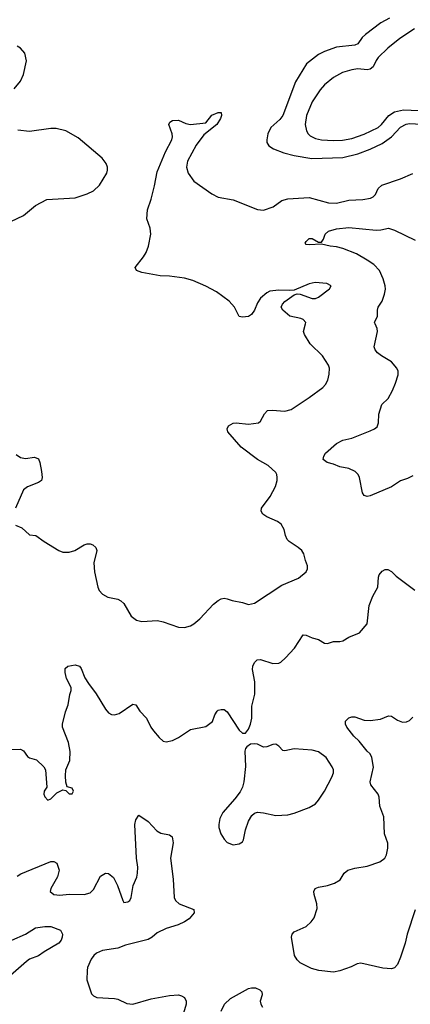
# Model space of a CAD drawing. Header units: inches. Extents: x 1834610 to 2027685, y 642842 to 774116.
# Tile 321 of 632: x 1943526 to 1946095, y 685529 to 691999. Entities that reach past the tile are written whole.
import ezdxf

# ---------------------------------------------------------------- set-up
doc = ezdxf.new("R2010")
doc.units = ezdxf.units.IN
doc.header["$MEASUREMENT"] = 0
doc.layers.add('B9648', color=7, linetype='Continuous')
doc.layers.add('B9649', color=7, linetype='Continuous')

msp = doc.modelspace()

# ---------------------------------------------------------------- linework, layer by layer
at = {"layer": 'B9648', "color": 5}
for points, elevation in [([(1943498, 688678), (1943539.8, 688659.8), (1943590, 688614.8), (1943631.3, 688610), (1943686, 688570), (1943782.8, 688510), (1943810, 688499.3), (1943850, 688500.4), (1943889, 688510), (1943950, 688548.4), (1943970, 688554.9), (1943990, 688555.5), (1944007.2, 688547.2), (1944025.5, 688530), (1944033.7, 688510), (1944012.2, 688430), (1944016.9, 688370), (1944039.3, 688270), (1944048.9, 688248.9), (1944070, 688224), (1944104.7, 688204.7), (1944170, 688190.5), (1944190, 688180.7), (1944210, 688162.8), (1944259, 688079), (1944293.8, 688053.8), (1944330, 688043.8), (1944431.8, 688051.8), (1944470, 688043.1), (1944570, 688008), (1944610, 688004), (1944650, 688015.5), (1944670, 688028), (1944710, 688063), (1944801.3, 688158.7), (1944830, 688183), (1944850, 688193), (1944870, 688197.1), (1944890, 688194.4), (1944922.2, 688182.2), (1944990.3, 688170.3), (1945030, 688157.1), (1945070, 688165.3), (1945250, 688283.6), (1945359.3, 688330), (1945409.2, 688370), (1945419, 688390), (1945419, 688410), (1945404.5, 688444.5), (1945395.1, 688490), (1945380.9, 688510), (1945358, 688530), (1945297.2, 688570), (1945283.9, 688583.9), (1945272.7, 688610), (1945265.2, 688650), (1945244.1, 688684.1), (1945221.6, 688701.6), (1945150, 688731.5), (1945125.1, 688750), (1945114, 688770), (1945116.2, 688790), (1945173.9, 688866.1), (1945208.7, 688931.3), (1945219.1, 688970), (1945219.7, 688990), (1945217.2, 689010), (1945210, 689024.5), (1945159.7, 689070), (1945089.9, 689109.9), (1944982.2, 689190), (1944895.1, 689290), (1944889.4, 689310), (1944899.5, 689330), (1944930, 689348.4), (1944950, 689350.3), (1945030, 689341.6), (1945095.3, 689350), (1945110, 689361), (1945134.5, 689410), (1945155.3, 689430), (1945186.2, 689433.8), (1945270, 689427.4), (1945310, 689438), (1945430, 689517.4), (1945518.2, 689581.8), (1945537.5, 689602.5), (1945551.8, 689630), (1945561.6, 689670), (1945562, 689710), (1945556.3, 689730), (1945518, 689790), (1945436.1, 689870), (1945398.5, 689930), (1945392.4, 689950), (1945404.6, 690000)], 380), ([(1946110, 689002.7), (1946075.3, 688984.7), (1946030, 688969.7), (1945970, 688929.8), (1945830, 688869.6), (1945810, 688866.6), (1945790, 688873.2), (1945780.7, 688890), (1945760.5, 688990), (1945751.2, 689011.2), (1945732.7, 689030), (1945690, 689049.6), (1945630, 689060.5), (1945590, 689078.7), (1945548.7, 689090), (1945521.2, 689110), (1945525.2, 689130), (1945536, 689150), (1945610, 689214.4), (1945650, 689236.4), (1945710, 689250.3), (1945830, 689296.5), (1945859.3, 689310), (1945876, 689324), (1945886, 689350), (1945887.6, 689407.6), (1945907.8, 689470), (1945949.4, 689510.6), (1945977.6, 689562.4), (1945997.6, 689610), (1946014, 689666), (1946014.7, 689690), (1946005.3, 689710), (1945971.1, 689751.1), (1945904.5, 689790), (1945879.5, 689810), (1945863.6, 689830), (1945857.6, 689850), (1945879.3, 689950), (1945876, 689970), (1945863.5, 690000)], 360), ([(1943502, 689142), (1943530, 689121.1), (1943563.8, 689116.2), (1943623.4, 689123.4), (1943650, 689114), (1943658.7, 689090), (1943668.7, 689030), (1943672.4, 688990), (1943668.5, 688971.5), (1943650, 688956.9), (1943577.3, 688930), (1943550, 688909.3), (1943499.1, 688790)], 380), ([(1943463.7, 687203.7), (1943530, 687206.4), (1943550, 687193.4), (1943577.8, 687157.8), (1943590, 687149.1), (1943635.8, 687135.8), (1943685.5, 687090), (1943696.3, 687070), (1943704, 686956), (1943687.7, 686930), (1943684.9, 686910), (1943690, 686892), (1943710, 686871.3), (1943730, 686878), (1943770, 686918), (1943810, 686938), (1943830, 686934), (1943850, 686912), (1943870, 686912), (1943879, 686930), (1943870, 686948), (1943838, 686958), (1943829.2, 686989.2), (1943826, 687030), (1943829.3, 687069.3), (1943855.1, 687130), (1943858, 687190), (1943846, 687250), (1943807.3, 687350), (1943807.3, 687370), (1943826.2, 687450), (1943843.6, 687496.4), (1943855.6, 687564.4), (1943864.5, 687590), (1943863.7, 687610), (1943833.6, 687670), (1943825.1, 687710), (1943825.1, 687734.9), (1943842, 687750), (1943890, 687760.5), (1943918.8, 687750), (1943930, 687736), (1943954, 687674), (1943977.2, 687637.2), (1944028.9, 687570), (1944090, 687468.4), (1944110, 687444.9), (1944130, 687432.2), (1944150, 687430.3), (1944179.3, 687440.7), (1944270, 687500.7), (1944290, 687496), (1944315.3, 687455.3), (1944360.3, 687410), (1944389, 687349), (1944405.7, 687325.7), (1944442.4, 687282.4), (1944470, 687258.8), (1944490, 687254), (1944530, 687262), (1944570, 687282), (1944650, 687334), (1944750, 687354.8), (1944793.6, 687386.4), (1944809.6, 687430.4), (1944824.8, 687455.2), (1944830, 687461), (1944850, 687466.8), (1944870, 687466), (1944890, 687450.8), (1944970, 687330.7), (1944990, 687310.8), (1945010, 687310.8), (1945030, 687337.3), (1945044.2, 687370), (1945051.8, 687410), (1945051.7, 687488.3), (1945072.7, 687567.3), (1945071.2, 687648.8), (1945056.9, 687730), (1945058.4, 687750), (1945070, 687774), (1945088.2, 687791.8), (1945110, 687794.4), (1945190, 687768.2), (1945229.5, 687770.5), (1945242.5, 687777.5), (1945274.7, 687805.3), (1945333.6, 687870), (1945390, 687956), (1945410, 687954.8), (1945450, 687936.3), (1945490, 687925.5), (1945530, 687902.8), (1945550, 687900.5), (1945590, 687912.4), (1945630, 687912), (1945650, 687917), (1945690, 687940.4), (1945761.2, 687970), (1945811.8, 688030), (1945822.9, 688150), (1945848.2, 688211.8), (1945880.7, 688270), (1945884.9, 688335.1), (1945890, 688350.6), (1945910, 688374.9), (1945930, 688386), (1945945.8, 688385.8), (1945970, 688373.4), (1946002.5, 688342.5), (1946124.4, 688250)], 360), ([(1946126.7, 686150), (1946073.8, 685990), (1946059.9, 685930), (1946030, 685838.9), (1946010.1, 685790), (1945990.9, 685769.1), (1945970, 685761.8), (1945914.5, 685765.5), (1945770, 685799.6), (1945744.4, 685795.6), (1945704.8, 685775.2), (1945630, 685747.7), (1945590, 685739.4), (1945493.2, 685750), (1945443.7, 685763.7), (1945370, 685800.9), (1945350, 685820.9), (1945333.6, 685850), (1945314, 685970), (1945318, 685990), (1945330, 686004), (1945410, 686040.4), (1945442, 686070), (1945462, 686098), (1945481.7, 686158.3), (1945480.5, 686190), (1945461.3, 686250), (1945459.6, 686270), (1945469.7, 686290.3), (1945490, 686299.5), (1945550, 686308.5), (1945596.1, 686323.9), (1945633.1, 686346.9), (1945659.3, 686390), (1945684, 686410), (1945730, 686423.1), (1945810, 686437), (1945894.5, 686465.5), (1945926, 686490), (1945936.9, 686510), (1945945.9, 686554.1), (1945946.7, 686586.7), (1945925.4, 686650), (1945920.4, 686760.4), (1945893.6, 686830), (1945889.6, 686889.6), (1945883.7, 686910), (1945835.1, 686970), (1945829.7, 686989.7), (1945852.8, 687087.2), (1945840.5, 687150), (1945830, 687175.1), (1945810, 687192.7), (1945758.5, 687258.5), (1945723.5, 687290), (1945677.2, 687350), (1945669, 687370), (1945669.2, 687390), (1945689.6, 687410.4), (1945710, 687417.3), (1945730, 687418), (1945790, 687395.3), (1945830, 687392.8), (1945898.2, 687401.8), (1945950, 687425.5), (1945970, 687421.6), (1946010, 687395.8), (1946043.8, 687383.8), (1946070, 687384.2), (1946090, 687393.4), (1946110, 687414.9)], 340), ([(1943509.8, 686370.2), (1943532.8, 686387.2), (1943730, 686467), (1943750, 686466.4), (1943770, 686456.3), (1943784.6, 686410), (1943774, 686366), (1943730.4, 686290), (1943725.3, 686270), (1943750, 686250.4), (1943790, 686246.5), (1943850, 686252), (1943949.6, 686250.4), (1943990, 686262), (1944010, 686282.8), (1944057, 686370), (1944090, 686390.4), (1944110, 686388.2), (1944142.6, 686362.6), (1944168.4, 686310), (1944203, 686210), (1944210, 686198.8), (1944237.5, 686202.5), (1944250, 686211.3), (1944258, 686230), (1944271.3, 686310), (1944295.4, 686364.6), (1944301.5, 686390), (1944303.1, 686430), (1944292.8, 686490), (1944283.5, 686710), (1944290, 686742), (1944310, 686772), (1944370, 686730.7), (1944427.6, 686667.6), (1944454.4, 686654.4), (1944510, 686641.6), (1944528.4, 686628.4), (1944535.8, 686590), (1944517.1, 686490), (1944535.6, 686350), (1944540.5, 686230), (1944550.6, 686210), (1944574, 686190), (1944671.9, 686151.9), (1944673, 686130), (1944640.5, 686090), (1944610.5, 686070), (1944567.7, 686050), (1944490, 686025.8), (1944430, 685998), (1944397, 685970), (1944370, 685954.8), (1944222.2, 685917.8), (1944170, 685897.7), (1944070, 685881.7), (1944030, 685864.7), (1944012.4, 685850), (1943995.6, 685824.4), (1943972, 685770), (1943968.8, 685750), (1943966.7, 685690), (1943997.1, 685597.1), (1944010, 685584), (1944032.7, 685572.7), (1944150, 685567.8), (1944170, 685562.8), (1944230, 685534.6), (1944270, 685528.9), (1944390, 685565.3), (1944510, 685586.7), (1944570.2, 685590.2), (1944590, 685585.3), (1944610, 685572.4), (1944620.3, 685550), (1944619.6, 685530), (1944602, 685470)], 340), ([(1943475.1, 685950), (1943563.7, 685990), (1943630, 686030.5), (1943690, 686040.4), (1943730, 686040.5), (1943794.8, 686014.8), (1943806.8, 685990), (1943806, 685970), (1943798.7, 685950), (1943782.4, 685930), (1943685.6, 685874.4), (1943650, 685847), (1943590, 685825.7), (1943570, 685809.8), (1943430, 685686.5)], 320), ([(1944850, 685484), (1944872.8, 685530), (1944912.9, 685567.1), (1945030, 685632.8), (1945050, 685638), (1945076.5, 685636.5), (1945104, 685624), (1945118, 685610), (1945121, 685590), (1945106, 685550), (1945110.7, 685530), (1945122, 685510)], 340)]:
    msp.add_lwpolyline(points, dxfattribs=dict(at, elevation=elevation))
at = {"layer": 'B9648', "color": 5, "elevation": 360}
msp.add_lwpolyline([(1945070, 687241.2), (1945042.8, 687237.2), (1945019.8, 687220.2), (1945010.9, 687209.1), (1945007.1, 687192.9), (1945010.4, 687090.4), (1945000.2, 686990), (1944990, 686956), (1944975.1, 686924.9), (1944941.2, 686878.8), (1944862, 686790), (1944842.6, 686750), (1944834.4, 686710), (1944835.8, 686690), (1944848.5, 686650), (1944870, 686613.4), (1944890, 686593), (1944930, 686575.8), (1944970, 686583.7), (1944990, 686597.1), (1944998.3, 686610), (1945010, 686676), (1945030, 686731.3), (1945051.6, 686768.4), (1945070, 686784), (1945090, 686790.5), (1945130, 686786.4), (1945210, 686768.9), (1945290, 686774.6), (1945330, 686784.6), (1945430, 686821.7), (1945470, 686847), (1945491.1, 686870), (1945531.2, 686928.8), (1945578.8, 687021.2), (1945588.9, 687050), (1945588.8, 687070), (1945580.8, 687090), (1945542.2, 687150), (1945490, 687187.1), (1945450, 687199.2), (1945330, 687207.9), (1945270, 687193.6), (1945256.8, 687196.8), (1945230, 687225.6), (1945210, 687237.4), (1945190, 687236.9), (1945150, 687220.5), (1945130, 687219.5), (1945090, 687239.3)], close=True, dxfattribs=at)
at = {"layer": 'B9649', "color": 5}
for points, elevation in [([(1945956.9, 692010), (1945901.3, 691978.7), (1945798.8, 691901.2), (1945778.2, 691881.8), (1945750, 691841.5), (1945728.6, 691831.4), (1945610, 691817.8), (1945530, 691791.3), (1945490.3, 691770), (1945411.6, 691708.4), (1945338.6, 691590), (1945257.1, 691370), (1945236.6, 691343.4), (1945177.8, 691290), (1945157.3, 691250), (1945150.3, 691210.3), (1945151.6, 691191.6), (1945163.7, 691170), (1945194.9, 691150), (1945263.6, 691123.6), (1945330, 691106.6), (1945446.5, 691086.5), (1945650, 691092.7), (1945750, 691118.8), (1945830, 691148.9), (1945910, 691186.5), (1945970.7, 691229.3), (1946030, 691292.3), (1946066.7, 691313.3), (1946090, 691316.6), (1946210, 691310.1)], 420), ([(1946121.3, 691938.7), (1946024.9, 691875.1), (1945947.7, 691812.3), (1945883.6, 691750), (1945868.9, 691731.1), (1945849.4, 691690.6), (1945830, 691673.1), (1945810, 691669), (1945750, 691675.5), (1945710, 691670.9), (1945648.7, 691651.3), (1945590, 691620.4), (1945530, 691572.2), (1945501, 691539), (1945450, 691458.7), (1945411.9, 691370), (1945402.4, 691310), (1945411.6, 691270), (1945423.1, 691250), (1945436.9, 691236.9), (1945470, 691218.4), (1945510, 691209.4), (1945590, 691205.3), (1945648.2, 691208.2), (1945710, 691218.8), (1945790, 691246.9), (1945882.7, 691290), (1945904.8, 691310), (1945952.7, 691370), (1945990, 691393.9), (1946050, 691408), (1946150, 691403.6)], 440), ([(1943490, 691545.5), (1943530, 691596.4), (1943550, 691639.1), (1943571.1, 691730), (1943560.1, 691780.1), (1943531.6, 691811.6), (1943510, 691825.7)], 420), ([(1945404.6, 690000), (1945407, 690010), (1945390, 690029.4), (1945375.2, 690035.2), (1945301.2, 690050), (1945257.2, 690090), (1945245.2, 690110), (1945253.2, 690130), (1945270, 690146.8), (1945330, 690192), (1945350, 690198), (1945370, 690196), (1945450, 690167.3), (1945470, 690167.3), (1945490, 690176), (1945564, 690230), (1945574, 690250), (1945545.2, 690265.2), (1945468.5, 690271.5), (1945430, 690263.7), (1945330, 690222), (1945301, 690219), (1945230, 690222.4), (1945170, 690214.3), (1945150, 690204.5), (1945108.2, 690170), (1945090, 690139), (1945070.4, 690090), (1945050, 690062), (1945030, 690049.7), (1944990, 690043.6), (1944969.7, 690049.7), (1944937.6, 690110), (1944903.5, 690150), (1944820.5, 690210), (1944750, 690248.7), (1944664.7, 690284.7), (1944610, 690300.9), (1944510, 690314), (1944450, 690315.4), (1944330, 690336.9), (1944294, 690350), (1944285.2, 690370), (1944340, 690440), (1944358, 690470), (1944373.6, 690510), (1944388.2, 690590), (1944383.5, 690630), (1944361.5, 690690), (1944365.1, 690750), (1944390, 690819.3), (1944413.2, 690906.8), (1944430, 690999.5), (1944484.9, 691130), (1944527, 691210), (1944530.9, 691230), (1944528.7, 691248.7), (1944506.6, 691310), (1944513.8, 691326.2), (1944530, 691336.4), (1944570, 691339.5), (1944618.2, 691318.2), (1944650, 691310.3), (1944750, 691320.7), (1944790, 691372.2), (1944830, 691390.5), (1944851, 691390), (1944853.4, 691370), (1944847.3, 691350), (1944823.1, 691310), (1944737.6, 691242.4), (1944685.9, 691174.1), (1944630.2, 691070), (1944622.8, 691030), (1944633.4, 690990), (1944670, 690938.7), (1944790, 690854), (1944830, 690832.2), (1944930, 690814.9), (1945090, 690751.7), (1945130, 690746.5), (1945191.6, 690768.4), (1945250, 690811.5), (1945290, 690821.8), (1945430, 690831), (1945556.1, 690796.1), (1945610, 690792.9), (1945690, 690813.7), (1945781.8, 690818.2), (1945832.7, 690827.3), (1945850, 690834.9), (1945866.3, 690850), (1945883.1, 690890), (1945907.7, 690912.3), (1946030, 690953.7), (1946110, 690988.8)], 380), ([(1943426.2, 690653.8), (1943550, 690712.9), (1943630, 690778.6), (1943703.1, 690816.9), (1943890, 690829.2), (1943970, 690854), (1944010, 690875.6), (1944050, 690912), (1944098, 690990), (1944103.9, 691010), (1944102.2, 691030), (1944093.9, 691053.9), (1944068.2, 691090), (1943910, 691223.1), (1943830, 691269.7), (1943764.6, 691284.6), (1943730, 691283.9), (1943590, 691265.5), (1943513.5, 691273.5)], 420), ([(1945863.5, 690000), (1945859.3, 690010), (1945878.4, 690050), (1945877.7, 690090), (1945882.6, 690110), (1945909.8, 690150.2), (1945924.9, 690195.1), (1945930.8, 690229.2), (1945929.8, 690250), (1945916.7, 690296.7), (1945891.5, 690351.5), (1945854.5, 690390), (1945810, 690419.4), (1945739.9, 690459.9), (1945650, 690496), (1945610, 690507.2), (1945568, 690510), (1945510, 690525.2), (1945430, 690519), (1945410, 690522), (1945404, 690530), (1945410, 690542), (1945430, 690561), (1945450, 690561), (1945490, 690538), (1945510, 690538), (1945523.2, 690556.8), (1945535.1, 690590), (1945557.2, 690610), (1945610, 690624.4), (1945690, 690634), (1945870, 690616.9), (1945901.7, 690618.3), (1945950, 690628.4), (1945990, 690615.3), (1946126.8, 690550)], 360)]:
    msp.add_lwpolyline(points, dxfattribs=dict(at, elevation=elevation))

doc.saveas('drawing.dxf')
